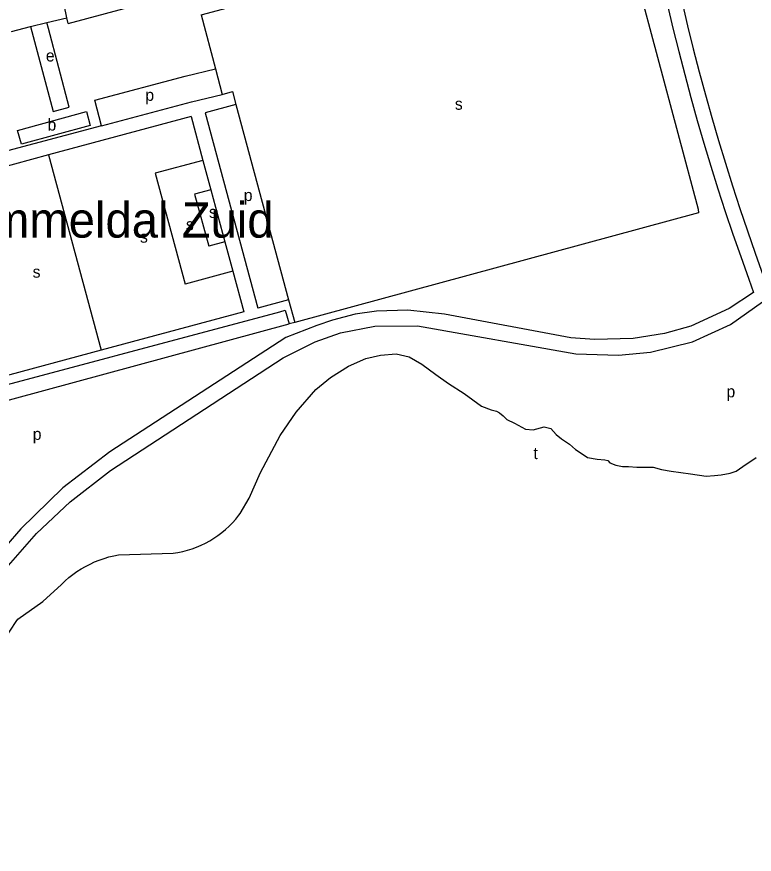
# Model space of a CAD drawing. Extents: x 159045 to 160918, y 380454 to 382516.
# Drawn here: x 159491.2 to 159741.6, y 380491 to 380775.4 of the extents above; entities that cross this region are included whole.
import ezdxf

# ---------------------------------------------------------------- set-up
doc = ezdxf.new("R2010")
doc.units = 0
for name, color, linetype in [('BLT_Basislijn', 7, 'Continuous'), ('BLT_Bebouwing', 7, 'Continuous'), ('BLT_Centroide', 7, 'Continuous'), ('BLT_Sport_parknaam', 7, 'Continuous')]:
    doc.layers.add(name, color=color, linetype=linetype)

msp = doc.modelspace()

# ---------------------------------------------------------------- linework, layer by layer
at = {"layer": 'BLT_Basislijn'}
for p, q in [((159508.2, 380775.03), (159507.31, 380779.49)), ((159553.84, 380776.05), (159558.71, 380757.65)), ((159495.85, 380772.08), (159501.35, 380773.45)), ((159501.35, 380773.45), (159508.2, 380775.03)), ((159501.96, 380771.38), (159501.35, 380773.45)), ((159508.57, 380773.13), (159508.2, 380775.03)), ((159489.42, 380770.35), (159495.85, 380772.08)), ((159495.85, 380772.08), (159503.55, 380743.17)), ((159508.97, 380744.71), (159501.96, 380771.38)), ((159558.71, 380757.65), (159560.91, 380749.01)), ((159503.55, 380743.17), (159508.97, 380744.71)), ((159519.94, 380738.32), (159517.65, 380747.02)), ((159565.61, 380745.61), (159555.19, 380742.8)), ((159565.61, 380745.61), (159583.49, 380679.26)), ((159555.19, 380742.8), (159573.08, 380676.45)), ((159550.36, 380741.5), (159501.97, 380728.46)), ((159550.36, 380741.5), (159554.38, 380726.62)), ((159519.94, 380738.32), (159483.43, 380728.68)), ((159501.97, 380728.46), (159453.57, 380715.41)), ((159501.97, 380728.46), (159519.86, 380662.11)), ((159554.38, 380726.62), (159538.21, 380722.26)), ((159554.38, 380726.62), (159557.07, 380716.63)), ((159538.21, 380722.26), (159548.35, 380684.62)), ((159557.07, 380716.63), (159551.56, 380715.15)), ((159557.07, 380716.63), (159561.85, 380698.9)), ((159551.56, 380715.15), (159556.34, 380697.42)), ((159561.85, 380698.9), (159556.34, 380697.42)), ((159561.85, 380698.9), (159564.52, 380688.98)), ((159564.52, 380688.98), (159548.35, 380684.62)), ((159564.52, 380688.98), (159568.25, 380675.15)), ((159583.49, 380679.26), (159573.08, 380676.45)), ((159583.49, 380679.26), (159585.61, 380671.57)), ((159568.25, 380675.15), (159519.86, 380662.11)), ((159585.61, 380671.57), (159583.72, 380671.06)), ((159519.86, 380662.11), (159471.46, 380649.06)), ((159525.74, 380592.7), (159544.25, 380593.21))]:
    msp.add_line(p, q, dxfattribs=at)
for points in [[(159703.92, 380818.98), (159705.4, 380811.02), (159706.96, 380803.08), (159708.6, 380795.16), (159710.32, 380787.25), (159712.12, 380779.36), (159713.99, 380771.49), (159715.94, 380763.64), (159717.97, 380755.8), (159720.08, 380747.99), (159722.26, 380740.2), (159724.52, 380732.43), (159726.86, 380724.68), (159729.28, 380716.96), (159731.77, 380709.26), (159734.34, 380701.59), (159736.98, 380693.94), (159739.7, 380686.32), (159741.35, 380681.79)], [(159708.87, 380819.68), (159710.35, 380811.75), (159711.91, 380803.84), (159713.55, 380795.94), (159715.26, 380788.06), (159717.06, 380780.19), (159718.93, 380772.35), (159720.88, 380764.52), (159722.91, 380756.71), (159725.01, 380748.92), (159727.19, 380741.16), (159729.45, 380733.41), (159731.79, 380725.69), (159734.2, 380717.99), (159736.68, 380710.32), (159739.25, 380702.67), (159741.89, 380695.05), (159744.6, 380687.45), (159745.66, 380684.56)], [(159553.84, 380776.05), (159694.54, 380813.62), (159694.88, 380813.4), (159722.55, 380710.08), (159722.69, 380708.76), (159585.61, 380671.57)], [(159508.57, 380773.13), (159548.4, 380783.83), (159551.5, 380784.43)], [(159517.65, 380747.02), (159548.31, 380755.18), (159558.71, 380757.65)], [(159519.94, 380738.32), (159550.51, 380746.54), (159560.91, 380749.01)], [(159560.91, 380749.01), (159564.48, 380749.95), (159565.61, 380745.61)], [(159447.21, 380719.04), (159467.57, 380645.01), (159580.48, 380675.19), (159582.36, 380675.73), (159583.72, 380671.06)], [(159385.17, 380513.12), (159404.8, 380521.33), (159419.21, 380528.24), (159434.17, 380536.54), (159455.8, 380551.62), (159467.89, 380563.55), (159487.58, 380588.08), (159497.92, 380599.91), (159509.34, 380610.6), (159522.99, 380621.23), (159581.68, 380659.56), (159592.5, 380664.97), (159601.15, 380668.08), (159612.77, 380670.3), (159627.27, 380670.46), (159681.01, 380660.92), (159695.45, 380660.45), (159706.33, 380661.47), (159720.65, 380664.97), (159733.53, 380670.92), (159776.16, 380701.14)], [(159741.35, 380681.79), (159733.05, 380676.33), (159720.07, 380670.28), (159711.17, 380667.76), (159700.51, 380666.08), (159687.31, 380665.77), (159679.35, 380666.33), (159636.4, 380674.36), (159624, 380675.71), (159613.34, 380675.39), (159606.04, 380674.34), (159598.36, 380672.31), (159593.08, 380670.48), (159582.48, 380666.4), (159522.74, 380627.59), (159506.83, 380615.37), (159492.51, 380601.44), (159461.91, 380566.19), (159451.19, 380555.53), (159438.21, 380545.19), (159420.23, 380534.22), (159392.49, 380521.65), (159383.28, 380518.01), (159381.69, 380517.67)], [(159469.57, 380635.5), (159468.75, 380639.84), (159469, 380640), (159583.72, 380671.06)], [(159567.07, 380606.65), (159570.09, 380611.94), (159573.93, 380620.6), (159580.6, 380633.12), (159586.09, 380641.15), (159592.68, 380648.76), (159597.74, 380652.91), (159603.79, 380656.7), (159609.68, 380659.35), (159614.7, 380660.43), (159619.99, 380660.88), (159624.37, 380659.94), (159628.69, 380657.39)], [(159628.69, 380657.39), (159633.51, 380653.84), (159637.82, 380650.79), (159643.14, 380647.49), (159648.98, 380643.18), (159652.27, 380641.91), (159654.05, 380641.41), (159655.06, 380640.9), (159656.33, 380639.89), (159657.6, 380638.62), (159660.13, 380637.35), (159663.94, 380635.32), (159666.47, 380635.06)], [(159666.47, 380635.06), (159670.27, 380636.08), (159672.56, 380635.57), (159674.33, 380633.54), (159676.11, 380632.02), (159678.9, 380630.24), (159680.93, 380628.47), (159683.21, 380626.95), (159684.98, 380625.68), (159688.28, 380625.17), (159690.81, 380624.92), (159691.83, 380624.66), (159692.59, 380623.9), (159694.62, 380623.14), (159696.9, 380622.63), (159698.93, 380622.63), (159701.72, 380622.38), (159703.75, 380622.38), (159707.3, 380622.38), (159710.09, 380621.62), (159713.38, 380621.11), (159719.97, 380620.1), (159725.3, 380619.34), (159728.09, 380619.59), (159730.37, 380619.84), (159733.41, 380620.35), (159735.44, 380621.11), (159737.72, 380622.63), (159742.29, 380625.68)], [(159544.25, 380593.21), (159545.89, 380593.47), (159547.51, 380593.81), (159549.11, 380594.23), (159550.68, 380594.72), (159552.24, 380595.29), (159553.76, 380595.93), (159555.25, 380596.65), (159556.7, 380597.44), (159558.11, 380598.3), (159559.48, 380599.23), (159560.81, 380600.22), (159562.08, 380601.27), (159563.3, 380602.39), (159564.47, 380603.56), (159565.58, 380604.78), (159566.63, 380606.06), (159567.07, 380606.65)], [(159506.35, 380582.59), (159507.59, 380583.77), (159508.89, 380584.89), (159510.23, 380585.94), (159511.62, 380586.94), (159513.06, 380587.87), (159514.54, 380588.73), (159516.06, 380589.52), (159517.61, 380590.24), (159519.19, 380590.88), (159520.81, 380591.45), (159522.44, 380591.95), (159524.1, 380592.36), (159525.74, 380592.7)], [(159359.86, 380490.95), (159362.19, 380492.17), (159374.93, 380500.92), (159394.79, 380510.46), (159396.69, 380510.75), (159399.93, 380512.41), (159421.38, 380520.17), (159432.27, 380524.97), (159446.48, 380531.69), (159459.02, 380538), (159470.36, 380546.13), (159478.25, 380552.45), (159483.99, 380558.94), (159487.17, 380564.07), (159490.95, 380569.98), (159491.54, 380570.77), (159500, 380576.79), (159506.35, 380582.59)]]:
    msp.add_lwpolyline(points, dxfattribs=at)
at = {"layer": 'BLT_Bebouwing'}
msp.add_lwpolyline([(159491.47, 380736.76), (159514.83, 380743.17), (159516.15, 380738.49), (159492.74, 380732.13)], close=True, dxfattribs=at)

# ---------------------------------------------------------------- texts
at = {"layer": 'BLT_Centroide'}
for s, p in [('e', (159501.05, 380760.2)), ('p', (159534.83, 380746.82)), ('s', (159639.93, 380743.8)), ('b', (159501.61, 380736.74)), ('p', (159568.25, 380712.81)), ('s', (159556.44, 380707.08)), ('s', (159548.61, 380702.87)), ('s', (159533.01, 380698.66)), ('s', (159496.56, 380686.77)), ('p', (159732.16, 380646.14)), ('p', (159496.6, 380631.68)), ('t', (159666.62, 380625.16))]:
    msp.add_text(s, height=4, dxfattribs=at).set_placement(p)
at = {"layer": 'BLT_Sport_parknaam'}
msp.add_text('Sportpark Dommeldal Zuid', height=12, dxfattribs=at).set_placement((159387.53, 380700.38))

doc.saveas('drawing.dxf')
